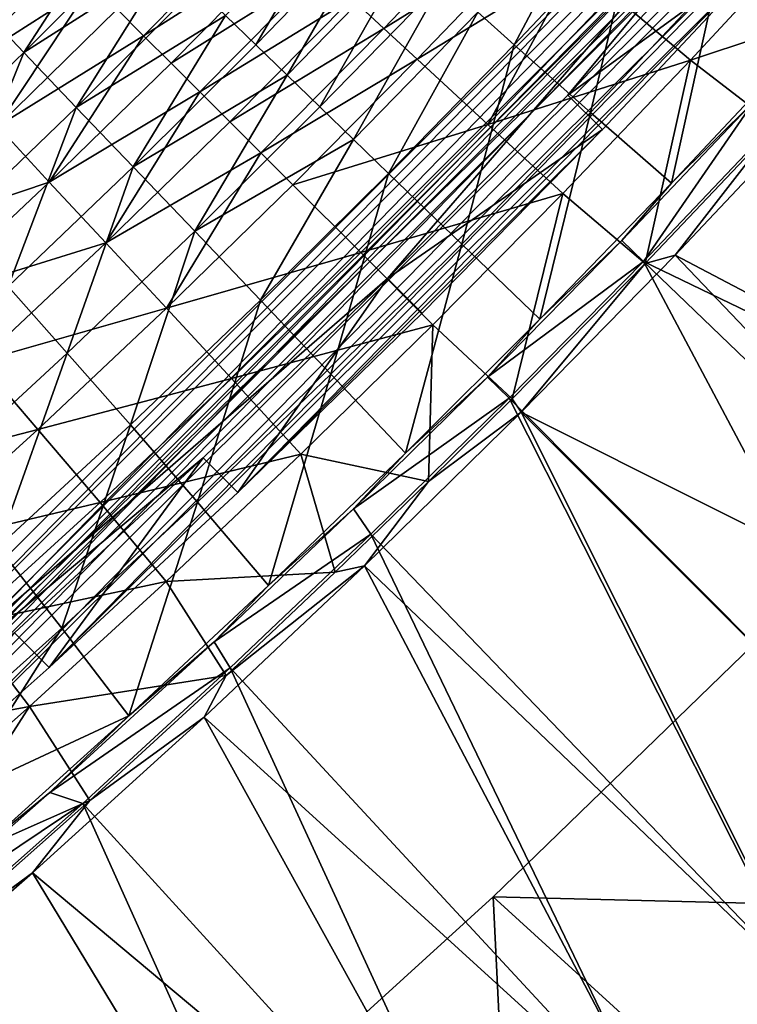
# Model space of a CAD drawing. Header units: metres. Extents: x -1 to 1402, y -1402 to 1.
# Tile 267 of 444: x 1034 to 1092, y -1122 to -1042. Entities that reach past the tile are written whole.
import ezdxf

# ---------------------------------------------------------------- set-up
doc = ezdxf.new("R2010")
doc.units = ezdxf.units.M

msp = doc.modelspace()

# ---------------------------------------------------------------- linework, layer by layer
at = {"layer": 'None'}
for points in [[(1072.084595, -1113.752441, -83.5), (1093.247192, -1093.247192, -83.5), (1114.813965, -1114.813965, -83.5)], [(1072.084595, -1113.752441, -80), (1114.813965, -1114.813965, -80), (1093.247192, -1093.247192, -80)], [(1072.084595, -1113.752441, -620), (1093.247192, -1093.247192, -620), (1114.813965, -1114.813965, -620)], [(1072.084595, -1113.752441, -616.5), (1114.813965, -1114.813965, -616.5), (1093.247192, -1093.247192, -616.5)], [(1093.247192, -1093.247192, -83.5), (1072.084595, -1113.752441, -83.5), (1093.247192, -1093.247192, -80)], [(1072.084595, -1113.752441, -83.5), (1072.084595, -1113.752441, -80), (1093.247192, -1093.247192, -80)], [(1093.247192, -1093.247192, -620), (1072.084595, -1113.752441, -620), (1093.247192, -1093.247192, -616.5)], [(1072.084595, -1113.752441, -620), (1072.084595, -1113.752441, -616.5), (1093.247192, -1093.247192, -616.5)], [(1050.285767, -1133.579956, -83.5), (1072.084595, -1113.752441, -83.5), (1074.003784, -1153.316284, -83.5)], [(1050.285767, -1133.579956, -80), (1074.00415, -1153.31604, -80), (1072.084595, -1113.752441, -80)], [(1050.285767, -1133.579956, -620), (1072.084595, -1113.752441, -620), (1074.00415, -1153.31604, -620)], [(1050.285767, -1133.579956, -616.5), (1074.003784, -1153.316284, -616.5), (1072.084595, -1113.752441, -616.5)], [(1072.084595, -1113.752441, -83.5), (1050.285767, -1133.579956, -83.5), (1072.084595, -1113.752441, -80)], [(1050.285767, -1133.579956, -83.5), (1050.285767, -1133.579956, -80), (1072.084595, -1113.752441, -80)], [(1072.084595, -1113.752441, -620), (1050.285767, -1133.579956, -620), (1072.084595, -1113.752441, -616.5)], [(1050.285767, -1133.579956, -620), (1050.285767, -1133.579956, -616.5), (1072.084595, -1113.752441, -616.5)], [(1072.084595, -1113.752441, -83.5), (1094.688965, -1134.361938, -83.5), (1074.003784, -1153.316284, -83.5)], [(1094.688965, -1134.361938, -83.5), (1072.084595, -1113.752441, -83.5), (1114.813965, -1114.813965, -83.5)], [(1074.00415, -1153.31604, -80), (1094.689087, -1134.361816, -80), (1072.084595, -1113.752441, -80)], [(1072.084595, -1113.752441, -80), (1094.689087, -1134.361816, -80), (1114.813965, -1114.813965, -80)], [(1072.084595, -1113.752441, -620), (1094.689087, -1134.361816, -620), (1074.00415, -1153.31604, -620)], [(1094.689087, -1134.361816, -620), (1072.084595, -1113.752441, -620), (1114.813965, -1114.813965, -620)], [(1074.003784, -1153.316284, -616.5), (1094.688965, -1134.361938, -616.5), (1072.084595, -1113.752441, -616.5)], [(1072.084595, -1113.752441, -616.5), (1094.688965, -1134.361938, -616.5), (1114.813965, -1114.813965, -616.5)]]:
    msp.add_3dface(points, dxfattribs=at)
at = {"layer": 'None0'}
for points in [[(1100.296875, -1028.127319, -88.021385), (1090.237183, -1039.144165, -88.007156), (1097.089355, -1044.59021, -32.361473)], [(1080.758179, -1031.372925, -171.711655), (1070.832642, -1041.87561, -171.683807), (1073.782837, -1044.513916, -143.758774)], [(1080.758179, -1031.372925, -171.711655), (1073.782837, -1044.513916, -143.758774), (1083.812134, -1033.902466, -143.783356)], [(1060.024658, -1032.142578, -283.569763), (1050.320801, -1042.14209, -283.535797), (1052.781494, -1044.525391, -255.54097)], [(1060.024658, -1032.142578, -283.569763), (1052.781494, -1044.525391, -255.54097), (1062.578857, -1034.446289, -255.575211)], [(1073.053223, -1032.911499, -228.016602), (1063.203247, -1043.185303, -227.982849), (1060.587769, -1040.754883, -255.951523)], [(1073.053223, -1032.911499, -228.016602), (1075.859131, -1035.336792, -200.063339), (1063.203247, -1043.185303, -227.982849)], [(1041.428711, -1033.549683, -395.610809), (1030.045532, -1041.047363, -423.621735), (1033.928101, -1045.149414, -367.551453)], [(1041.428711, -1033.549683, -395.610809), (1033.928101, -1045.149414, -367.551453), (1043.509277, -1035.554932, -367.581207)], [(1024.413086, -1042.468262, -477.428253), (1034.074097, -1033.828979, -475.71283), (1024.766602, -1042.843506, -475.742371)], [(1024.766602, -1042.843506, -475.742371), (1034.074097, -1033.828979, -475.71283), (1034.37915, -1034.140747, -474.005096)], [(1034.37915, -1034.140747, -474.005096), (1025.066406, -1043.161743, -474.036072), (1024.766602, -1042.843506, -475.742371)], [(1034.628784, -1034.39563, -472.281342), (1025.066406, -1043.161743, -474.036072), (1034.37915, -1034.140747, -474.005096)], [(1034.628784, -1034.39563, -472.281342), (1025.31189, -1043.422119, -472.313751), (1025.066406, -1043.161743, -474.036072)], [(1034.822021, -1034.593018, -470.545959), (1025.31189, -1043.422119, -472.313751), (1034.628784, -1034.39563, -472.281342)], [(1035.203613, -1034.302856, -468.817627), (1025.502197, -1043.624146, -470.579712), (1034.822021, -1034.593018, -470.545959)], [(1035.203613, -1034.302856, -468.817627), (1025.560059, -1043.761719, -468.850861), (1025.502197, -1043.624146, -470.579712)], [(1025.560059, -1043.761719, -468.850861), (1035.203613, -1034.302856, -468.817627), (1035.660034, -1035.784302, -451.923004)], [(1041.519897, -1041.640381, -367.898254), (1053.321045, -1034.01355, -339.927551), (1043.664673, -1043.781982, -339.894379)], [(1043.664673, -1043.781982, -339.894379), (1053.321045, -1034.01355, -339.927551), (1055.646851, -1036.166382, -311.928406)], [(1062.578857, -1034.446289, -255.575211), (1052.781494, -1044.525391, -255.54097), (1055.337158, -1047.001099, -227.560532)], [(1062.578857, -1034.446289, -255.575211), (1055.337158, -1047.001099, -227.560532), (1065.231201, -1036.838501, -227.594147)], [(1083.812134, -1033.902466, -143.783356), (1073.782837, -1044.513916, -143.758774), (1079.983032, -1050.011475, -87.991882)], [(1083.812134, -1033.902466, -143.783356), (1079.983032, -1050.011475, -87.991882), (1090.237183, -1039.144165, -88.007156)], [(1034.822021, -1034.593018, -470.545959), (1025.502197, -1043.624146, -470.579712), (1025.31189, -1043.422119, -472.313751)], [(1075.859131, -1035.336792, -200.063339), (1065.916016, -1045.703369, -200.031326), (1063.203247, -1043.185303, -227.982849)], [(1075.859131, -1035.336792, -200.063339), (1078.76709, -1037.838867, -172.128342), (1065.916016, -1045.703369, -200.031326)], [(1098.292847, -1034.763916, -88.476868), (1088.111206, -1045.758911, -88.462883), (1081.777954, -1040.41333, -144.213593)], [(1105.261597, -1040.046143, -32.845188), (1088.111206, -1045.758911, -88.462883), (1098.292847, -1034.763916, -88.476868)], [(1027.971313, -1046.940796, -423.889618), (1025.560059, -1043.761719, -468.850861), (1035.660034, -1035.784302, -451.923004)], [(1035.660034, -1035.784302, -451.923004), (1037.517456, -1037.641724, -423.907959), (1027.971313, -1046.940796, -423.889618)], [(1043.509277, -1035.554932, -367.581207), (1033.928101, -1045.149414, -367.551453), (1045.684692, -1037.656006, -339.558014)], [(1055.646851, -1036.166382, -311.928406), (1045.904663, -1046.018188, -311.892853), (1043.664673, -1043.781982, -339.894379)], [(1058.06897, -1038.414307, -283.934814), (1045.904663, -1046.018188, -311.892853), (1055.646851, -1036.166382, -311.928406)], [(1065.231201, -1036.838501, -227.594147), (1055.337158, -1047.001099, -227.560532), (1057.987793, -1049.567993, -199.597443)], [(1065.231201, -1036.838501, -227.594147), (1057.987793, -1049.567993, -199.597443), (1067.9823, -1039.31604, -199.629501)], [(1037.517456, -1037.641724, -423.907959), (1039.470825, -1039.59375, -395.90152), (1027.971313, -1046.940796, -423.889618)], [(1045.684692, -1037.656006, -339.558014), (1033.928101, -1045.149414, -367.551453), (1038.18811, -1049.610718, -311.507294)], [(1045.684692, -1037.656006, -339.558014), (1038.18811, -1049.610718, -311.507294), (1047.9552, -1039.851929, -311.542297)], [(1058.06897, -1038.414307, -283.934814), (1048.239258, -1048.348633, -283.898163), (1045.904663, -1046.018188, -311.892853)], [(1058.06897, -1038.414307, -283.934814), (1060.587769, -1040.754883, -255.951523), (1048.239258, -1048.348633, -283.898163)], [(1078.76709, -1037.838867, -172.128342), (1071.633423, -1050.991211, -144.187973), (1065.916016, -1045.703369, -200.031326)], [(1078.76709, -1037.838867, -172.128342), (1081.777954, -1040.41333, -144.213593), (1071.633423, -1050.991211, -144.187973)], [(1067.9823, -1039.31604, -199.629501), (1057.987793, -1049.567993, -199.597443), (1060.733154, -1052.22522, -171.654236)], [(1067.9823, -1039.31604, -199.629501), (1060.733154, -1052.22522, -171.654236), (1070.832642, -1041.87561, -171.683807)], [(1090.237183, -1039.144165, -88.007156), (1079.983032, -1050.011475, -87.991882), (1086.582764, -1055.777954, -32.359261)], [(1090.237183, -1039.144165, -88.007156), (1086.582764, -1055.777954, -32.359261), (1097.089355, -1044.59021, -32.361473)], [(1027.971313, -1046.940796, -423.889618), (1039.470825, -1039.59375, -395.90152), (1031.797729, -1051.136353, -367.86734)], [(1039.470825, -1039.59375, -395.90152), (1041.519897, -1041.640381, -367.898254), (1031.797729, -1051.136353, -367.86734)], [(1047.9552, -1039.851929, -311.542297), (1038.18811, -1049.610718, -311.507294), (1050.320801, -1042.14209, -283.535797)], [(1105.261597, -1040.046143, -32.845188), (1095.05957, -1051.120483, -32.845196), (1088.111206, -1045.758911, -88.462883)], [(1060.587769, -1040.754883, -255.951523), (1050.667847, -1050.773071, -255.914841), (1048.239258, -1048.348633, -283.898163)], [(1060.587769, -1040.754883, -255.951523), (1063.203247, -1043.185303, -227.982849), (1050.667847, -1050.773071, -255.914841)], [(1081.777954, -1040.41333, -144.213593), (1088.111206, -1045.758911, -88.462883), (1071.633423, -1050.991211, -144.187973)], [(1030.045532, -1041.047363, -423.621735), (1024.15979, -1054.528564, -367.519073), (1033.928101, -1045.149414, -367.551453)], [(1031.797729, -1051.136353, -367.86734), (1041.519897, -1041.640381, -367.898254), (1043.664673, -1043.781982, -339.894379)], [(1050.320801, -1042.14209, -283.535797), (1038.18811, -1049.610718, -311.507294), (1042.820557, -1054.443848, -255.504456)], [(1050.320801, -1042.14209, -283.535797), (1042.820557, -1054.443848, -255.504456), (1052.781494, -1044.525391, -255.54097)], [(1070.832642, -1041.87561, -171.683807), (1060.733154, -1052.22522, -171.654236), (1063.573364, -1054.97168, -143.732651)], [(1070.832642, -1041.87561, -171.683807), (1063.573364, -1054.97168, -143.732651), (1073.782837, -1044.513916, -143.758774)], [(1063.203247, -1043.185303, -227.982849), (1053.190063, -1053.291138, -227.947067), (1050.667847, -1050.773071, -255.914841)], [(1063.203247, -1043.185303, -227.982849), (1065.916016, -1045.703369, -200.031326), (1053.190063, -1053.291138, -227.947067)], [(1043.664673, -1043.781982, -339.894379), (1036.006104, -1055.688354, -311.855286), (1031.797729, -1051.136353, -367.86734)], [(1045.904663, -1046.018188, -311.892853), (1036.006104, -1055.688354, -311.855286), (1043.664673, -1043.781982, -339.894379)], [(1052.781494, -1044.525391, -255.54097), (1042.820557, -1054.443848, -255.504456), (1055.337158, -1047.001099, -227.560532)], [(1073.782837, -1044.513916, -143.758774), (1063.573364, -1054.97168, -143.732651), (1069.5354, -1060.726196, -87.975525)], [(1073.782837, -1044.513916, -143.758774), (1069.5354, -1060.726196, -87.975525), (1079.983032, -1050.011475, -87.991882)], [(1097.089355, -1044.59021, -32.361473), (1086.582764, -1055.777954, -32.359261), (1093.290894, -1049.112183, -30.960434)], [(1033.928101, -1045.149414, -367.551453), (1024.15979, -1054.528564, -367.519073), (1028.233521, -1059.166382, -311.469299)], [(1033.928101, -1045.149414, -367.551453), (1028.233521, -1059.166382, -311.469299), (1038.18811, -1049.610718, -311.507294)], [(1065.916016, -1045.703369, -200.031326), (1055.805176, -1055.902588, -199.99736), (1053.190063, -1053.291138, -227.947067)], [(1065.916016, -1045.703369, -200.031326), (1071.633423, -1050.991211, -144.187973), (1055.805176, -1055.902588, -199.99736)], [(1048.239258, -1048.348633, -283.898163), (1036.006104, -1055.688354, -311.855286), (1045.904663, -1046.018188, -311.892853)], [(1071.633423, -1050.991211, -144.187973), (1088.111206, -1045.758911, -88.462883), (1077.740234, -1056.596558, -88.44796)], [(1088.111206, -1045.758911, -88.462883), (1084.426758, -1062.293945, -32.845203), (1077.740234, -1056.596558, -88.44796)], [(1095.05957, -1051.120483, -32.845196), (1084.426758, -1062.293945, -32.845203), (1088.111206, -1045.758911, -88.462883)], [(1055.337158, -1047.001099, -227.560532), (1042.820557, -1054.443848, -255.504456), (1047.819458, -1059.660645, -199.563263)], [(1055.337158, -1047.001099, -227.560532), (1047.819458, -1059.660645, -199.563263), (1057.987793, -1049.567993, -199.597443)], [(1048.239258, -1048.348633, -283.898163), (1040.585815, -1060.613403, -255.876114), (1036.006104, -1055.688354, -311.855286)], [(1048.239258, -1048.348633, -283.898163), (1050.667847, -1050.773071, -255.914841), (1040.585815, -1060.613403, -255.876114)], [(1099.172241, -1048.590332, -32.125969), (1133.20752, -1085.966309, -3), (1086.869385, -1061.618042, -32.126801)], [(1099.172241, -1048.590332, -32.125969), (1086.869385, -1061.618042, -32.126801), (1095.05957, -1051.120483, -32.845196)], [(1038.18811, -1049.610718, -311.507294), (1028.233521, -1059.166382, -311.469299), (1032.671753, -1064.171143, -255.46492)], [(1038.18811, -1049.610718, -311.507294), (1032.671753, -1064.171143, -255.46492), (1042.820557, -1054.443848, -255.504456)], [(1057.987793, -1049.567993, -199.597443), (1047.819458, -1059.660645, -199.563263), (1060.733154, -1052.22522, -171.654236)], [(1086.582764, -1055.777954, -32.359261), (1082.54187, -1060.418823, -30.95969), (1093.290894, -1049.112183, -30.960434)], [(1084.293457, -1062.138062, -29.541761), (1093.290894, -1049.112183, -30.960434), (1082.54187, -1060.418823, -30.95969)], [(1084.293457, -1062.138062, -29.541761), (1095.181641, -1050.687622, -29.541), (1093.290894, -1049.112183, -30.960434)], [(1079.983032, -1050.011475, -87.991882), (1069.5354, -1060.726196, -87.975525), (1075.868774, -1066.818848, -32.356628)], [(1079.983032, -1050.011475, -87.991882), (1075.868774, -1066.818848, -32.356628), (1086.582764, -1055.777954, -32.359261)], [(1036.006104, -1055.688354, -311.855286), (1021.91864, -1060.432495, -367.834839), (1031.797729, -1051.136353, -367.86734)], [(1050.667847, -1050.773071, -255.914841), (1053.190063, -1053.291138, -227.947067), (1040.585815, -1060.613403, -255.876114)], [(1071.633423, -1050.991211, -144.187973), (1061.311646, -1061.403809, -144.160812), (1055.805176, -1055.902588, -199.99736)], [(1071.633423, -1050.991211, -144.187973), (1077.740234, -1056.596558, -88.44796), (1061.311646, -1061.403809, -144.160812)], [(1095.181641, -1050.687622, -29.541), (1084.293457, -1062.138062, -29.541761), (1132.634033, -1085.446411)], [(1086.869385, -1061.618042, -32.126801), (1084.426758, -1062.293945, -32.845203), (1095.05957, -1051.120483, -32.845196)], [(1060.733154, -1052.22522, -171.654236), (1047.819458, -1059.660645, -199.563263), (1053.178833, -1065.272461, -143.704742)], [(1060.733154, -1052.22522, -171.654236), (1053.178833, -1065.272461, -143.704742), (1063.573364, -1054.97168, -143.732651)], [(1053.190063, -1053.291138, -227.947067), (1045.525269, -1065.927246, -199.961502), (1040.585815, -1060.613403, -255.876114)], [(1053.190063, -1053.291138, -227.947067), (1055.805176, -1055.902588, -199.99736), (1045.525269, -1065.927246, -199.961502)], [(1042.820557, -1054.443848, -255.504456), (1032.671753, -1064.171143, -255.46492), (1037.46228, -1069.573853, -199.52623)], [(1042.820557, -1054.443848, -255.504456), (1037.46228, -1069.573853, -199.52623), (1047.819458, -1059.660645, -199.563263)], [(1063.573364, -1054.97168, -143.732651), (1053.178833, -1065.272461, -143.704742), (1058.890381, -1071.288208, -87.957916)], [(1063.573364, -1054.97168, -143.732651), (1058.890381, -1071.288208, -87.957916), (1069.5354, -1060.726196, -87.975525)], [(1036.006104, -1055.688354, -311.855286), (1025.946533, -1065.165161, -311.815735), (1021.91864, -1060.432495, -367.834839)], [(1040.585815, -1060.613403, -255.876114), (1025.946533, -1065.165161, -311.815735), (1036.006104, -1055.688354, -311.855286)], [(1055.805176, -1055.902588, -199.99736), (1061.311646, -1061.403809, -144.160812), (1045.525269, -1065.927246, -199.961502)], [(1086.582764, -1055.777954, -32.359261), (1075.868774, -1066.818848, -32.356628), (1082.54187, -1060.418823, -30.95969)], [(1077.740234, -1056.596558, -88.44796), (1067.181152, -1067.272461, -88.432121), (1061.311646, -1061.403809, -144.160812)], [(1077.740234, -1056.596558, -88.44796), (1073.612427, -1073.291992, -32.845207), (1067.181152, -1067.272461, -88.432121)], [(1077.740234, -1056.596558, -88.44796), (1084.426758, -1062.293945, -32.845203), (1073.612427, -1073.291992, -32.845207)], [(1047.819458, -1059.660645, -199.563263), (1037.46228, -1069.573853, -199.52623), (1042.592163, -1075.404663, -143.674484)], [(1047.819458, -1059.660645, -199.563263), (1042.592163, -1075.404663, -143.674484), (1053.178833, -1065.272461, -143.704742)], [(1040.585815, -1060.613403, -255.876114), (1030.338257, -1070.266235, -255.835373), (1025.946533, -1065.165161, -311.815735)], [(1040.585815, -1060.613403, -255.876114), (1045.525269, -1065.927246, -199.961502), (1030.338257, -1070.266235, -255.835373)], [(1069.5354, -1060.726196, -87.975525), (1058.890381, -1071.288208, -87.957916), (1064.94397, -1077.713867, -32.353531)], [(1069.5354, -1060.726196, -87.975525), (1064.94397, -1077.713867, -32.353531), (1075.868774, -1066.818848, -32.356628)], [(1075.868774, -1066.818848, -32.356628), (1071.622803, -1071.526123, -30.958799), (1082.54187, -1060.418823, -30.95969)], [(1071.622803, -1071.526123, -30.958799), (1084.293457, -1062.138062, -29.541761), (1082.54187, -1060.418823, -30.95969)], [(1045.525269, -1065.927246, -199.961502), (1061.311646, -1061.403809, -144.160812), (1050.812866, -1071.645752, -144.132126)], [(1061.311646, -1061.403809, -144.160812), (1067.181152, -1067.272461, -88.432121), (1050.812866, -1071.645752, -144.132126)], [(1086.869385, -1061.618042, -32.126801), (1121.696655, -1098.072632, -3), (1074.363037, -1074.363037, -32.127804)], [(1086.869385, -1061.618042, -32.126801), (1074.363037, -1074.363037, -32.127804), (1084.426758, -1062.293945, -32.845203)], [(1133.20752, -1085.966309, -3), (1121.696655, -1098.072632, -3), (1086.869385, -1061.618042, -32.126801)], [(1073.37854, -1073.236694, -29.542648), (1084.293457, -1062.138062, -29.541761), (1071.622803, -1071.526123, -30.958799)], [(1084.293457, -1062.138062, -29.541761), (1073.37854, -1073.236694, -29.542648), (1109.436523, -1109.436523)], [(1074.363037, -1074.363037, -32.127804), (1073.612427, -1073.291992, -32.845207), (1084.426758, -1062.293945, -32.845203)], [(1132.634033, -1085.446411), (1084.293457, -1062.138062, -29.541761), (1121.135986, -1097.53894)], [(1084.293457, -1062.138062, -29.541761), (1109.436523, -1109.436523), (1121.135986, -1097.53894)], [(1032.671753, -1064.171143, -255.46492), (1026.915161, -1079.293945, -199.486191), (1037.46228, -1069.573853, -199.52623)], [(1053.178833, -1065.272461, -143.704742), (1042.592163, -1075.404663, -143.674484), (1048.046753, -1081.691406, -87.938728)], [(1053.178833, -1065.272461, -143.704742), (1048.046753, -1081.691406, -87.938728), (1058.890381, -1071.288208, -87.957916)], [(1045.525269, -1065.927246, -199.961502), (1035.074829, -1075.770264, -199.923782), (1030.338257, -1070.266235, -255.835373)], [(1050.812866, -1071.645752, -144.132126), (1035.074829, -1075.770264, -199.923782), (1045.525269, -1065.927246, -199.961502)], [(1050.812866, -1071.645752, -144.132126), (1067.181152, -1067.272461, -88.432121), (1056.435303, -1077.782593, -88.415398)], [(1067.181152, -1067.272461, -88.432121), (1066.832397, -1080.006958, -32.845215), (1056.435303, -1077.782593, -88.415398)], [(1075.868774, -1066.818848, -32.356628), (1064.94397, -1077.713867, -32.353531), (1071.622803, -1071.526123, -30.958799)], [(1073.612427, -1073.291992, -32.845207), (1066.832397, -1080.006958, -32.845215), (1067.181152, -1067.272461, -88.432121)], [(1037.46228, -1069.573853, -199.52623), (1026.915161, -1079.293945, -199.486191), (1031.81665, -1085.356567, -143.641724)], [(1037.46228, -1069.573853, -199.52623), (1031.81665, -1085.356567, -143.641724), (1042.592163, -1075.404663, -143.674484)], [(1030.338257, -1070.266235, -255.835373), (1035.074829, -1075.770264, -199.923782), (1019.922485, -1079.72229, -255.792694)], [(1058.890381, -1071.288208, -87.957916), (1048.046753, -1081.691406, -87.938728), (1053.80896, -1088.459229, -32.349937)], [(1058.890381, -1071.288208, -87.957916), (1053.80896, -1088.459229, -32.349937), (1064.94397, -1077.713867, -32.353531)], [(1040.136963, -1081.711426, -144.101959), (1035.074829, -1075.770264, -199.923782), (1050.812866, -1071.645752, -144.132126)], [(1056.435303, -1077.782593, -88.415398), (1040.136963, -1081.711426, -144.101959), (1050.812866, -1071.645752, -144.132126)], [(1064.94397, -1077.713867, -32.353531), (1060.738892, -1082.236938, -30.957775), (1071.622803, -1071.526123, -30.958799)], [(1060.738892, -1082.236938, -30.957775), (1073.37854, -1073.236694, -29.542648), (1071.622803, -1071.526123, -30.958799)], [(1062.138672, -1084.288208, -29.543692), (1073.37854, -1073.236694, -29.542648), (1060.738892, -1082.236938, -30.957775)], [(1073.37854, -1073.236694, -29.542648), (1062.138672, -1084.288208, -29.543692), (1097.53894, -1121.135986)], [(1073.612427, -1073.291992, -32.845207), (1074.363037, -1074.363037, -32.127804), (1066.832397, -1080.006958, -32.845215)], [(1073.37854, -1073.236694, -29.542648), (1097.53894, -1121.135986), (1109.436523, -1109.436523)], [(1074.363037, -1074.363037, -32.127804), (1098.072632, -1121.696655, -3), (1061.617554, -1086.864502, -32.128998)], [(1074.363037, -1074.363037, -32.127804), (1061.617554, -1086.864502, -32.128998), (1066.832397, -1080.006958, -32.845215)], [(1121.696655, -1098.072632, -3), (1109.983887, -1109.983887, -3), (1074.363037, -1074.363037, -32.127804)], [(1074.363037, -1074.363037, -32.127804), (1109.983887, -1109.983887, -3), (1098.072632, -1121.696655, -3)], [(1035.074829, -1075.770264, -199.923782), (1024.452759, -1085.424194, -199.884262), (1019.922485, -1079.72229, -255.792694)], [(1035.074829, -1075.770264, -199.923782), (1040.136963, -1081.711426, -144.101959), (1024.452759, -1085.424194, -199.884262)], [(1042.592163, -1075.404663, -143.674484), (1031.81665, -1085.356567, -143.641724), (1037.01062, -1091.925537, -87.917877)], [(1042.592163, -1075.404663, -143.674484), (1037.01062, -1091.925537, -87.917877), (1048.046753, -1081.691406, -87.938728)], [(1064.94397, -1077.713867, -32.353531), (1053.80896, -1088.459229, -32.349937), (1060.738892, -1082.236938, -30.957775)], [(1056.435303, -1077.782593, -88.415398), (1045.503784, -1088.122437, -88.397797), (1040.136963, -1081.711426, -144.101959)], [(1056.435303, -1077.782593, -88.415398), (1059.244019, -1087.363647, -32.845219), (1045.503784, -1088.122437, -88.397797)], [(1056.435303, -1077.782593, -88.415398), (1066.832397, -1080.006958, -32.845215), (1059.244019, -1087.363647, -32.845219)], [(1066.832397, -1080.006958, -32.845215), (1061.617554, -1086.864502, -32.128998), (1059.244019, -1087.363647, -32.845219)], [(1040.136963, -1081.711426, -144.101959), (1029.284302, -1091.595703, -144.070358), (1024.452759, -1085.424194, -199.884262)], [(1045.503784, -1088.122437, -88.397797), (1029.284302, -1091.595703, -144.070358), (1040.136963, -1081.711426, -144.101959)], [(1048.046753, -1081.691406, -87.938728), (1037.01062, -1091.925537, -87.917877), (1042.47168, -1099.044189, -32.345814)], [(1048.046753, -1081.691406, -87.938728), (1042.47168, -1099.044189, -32.345814), (1053.80896, -1088.459229, -32.349937)], [(1053.80896, -1088.459229, -32.349937), (1049.394653, -1093.036011, -30.95656), (1060.738892, -1082.236938, -30.957775)], [(1049.394653, -1093.036011, -30.95656), (1062.138672, -1084.288208, -29.543692), (1060.738892, -1082.236938, -30.957775)], [(1050.699463, -1095.161255, -29.544895), (1062.138672, -1084.288208, -29.543692), (1049.394653, -1093.036011, -30.95656)], [(1062.138672, -1084.288208, -29.543692), (1050.699463, -1095.161255, -29.544895), (1085.446411, -1132.633911)], [(1062.138672, -1084.288208, -29.543692), (1085.446411, -1132.633911), (1097.53894, -1121.135986)], [(1031.81665, -1085.356567, -143.641724), (1025.78418, -1101.986328, -87.895401), (1037.01062, -1091.925537, -87.917877)], [(1061.617554, -1086.864502, -32.128998), (1085.966309, -1133.20752, -3), (1048.595337, -1099.156982, -32.130398)], [(1061.617554, -1086.864502, -32.128998), (1048.595337, -1099.156982, -32.130398), (1050.369263, -1095.761963, -32.845219)], [(1061.617554, -1086.864502, -32.128998), (1050.369263, -1095.761963, -32.845219), (1059.244019, -1087.363647, -32.845219)], [(1098.072632, -1121.696655, -3), (1085.966309, -1133.20752, -3), (1061.617554, -1086.864502, -32.128998)], [(1045.503784, -1088.122437, -88.397797), (1034.387939, -1098.287964, -88.379356), (1029.284302, -1091.595703, -144.070358)], [(1045.503784, -1088.122437, -88.397797), (1050.369263, -1095.761963, -32.845219), (1034.387939, -1098.287964, -88.379356)], [(1059.244019, -1087.363647, -32.845219), (1050.369263, -1095.761963, -32.845219), (1045.503784, -1088.122437, -88.397797)], [(1053.80896, -1088.459229, -32.349937), (1042.47168, -1099.044189, -32.345814), (1049.394653, -1093.036011, -30.95656)], [(1034.387939, -1098.287964, -88.379356), (1018.254761, -1101.292969, -144.037354), (1029.284302, -1091.595703, -144.070358)], [(1037.01062, -1091.925537, -87.917877), (1025.78418, -1101.986328, -87.895401), (1028.333374, -1105.643799, -60.102352)], [(1037.01062, -1091.925537, -87.917877), (1028.333374, -1105.643799, -60.102352), (1042.47168, -1099.044189, -32.345814)], [(1042.47168, -1099.044189, -32.345814), (1036.050415, -1105.2854, -30.954941), (1049.394653, -1093.036011, -30.95656)], [(1036.050415, -1105.2854, -30.954941), (1050.699463, -1095.161255, -29.544895), (1049.394653, -1093.036011, -30.95656)], [(1038.716431, -1106.165039, -29.54631), (1050.699463, -1095.161255, -29.544895), (1036.050415, -1105.2854, -30.954941)], [(1050.699463, -1095.161255, -29.544895), (1038.716431, -1106.165039, -29.54631), (1073.162231, -1143.927002)], [(1050.699463, -1095.161255, -29.544895), (1073.162231, -1143.927002), (1085.446411, -1132.633911)], [(1050.369263, -1095.761963, -32.845219), (1039.310791, -1105.927368, -32.845219), (1034.387939, -1098.287964, -88.379356)], [(1048.595337, -1099.156982, -32.130398), (1039.310791, -1105.927368, -32.845219), (1050.369263, -1095.761963, -32.845219)], [(1034.387939, -1098.287964, -88.379356), (1023.088806, -1108.274658, -88.360092), (1018.254761, -1101.292969, -144.037354)], [(1034.387939, -1098.287964, -88.379356), (1025.581177, -1111.999756, -60.584484), (1023.088806, -1108.274658, -88.360092)], [(1034.387939, -1098.287964, -88.379356), (1039.310791, -1105.927368, -32.845219), (1025.581177, -1111.999756, -60.584484)], [(1042.47168, -1099.044189, -32.345814), (1028.333374, -1105.643799, -60.102352), (1030.934204, -1109.463989, -32.341137)], [(1036.050415, -1105.2854, -30.954941), (1042.47168, -1099.044189, -32.345814), (1030.934204, -1109.463989, -32.341137)], [(1048.595337, -1099.156982, -32.130398), (1073.667969, -1144.513184, -3), (1034.650146, -1111.811157, -32.132107)], [(1048.595337, -1099.156982, -32.130398), (1034.650146, -1111.811157, -32.132107), (1039.310791, -1105.927368, -32.845219)], [(1085.966309, -1133.20752, -3), (1073.667969, -1144.513184, -3), (1048.595337, -1099.156982, -32.130398)], [(1023.35199, -1116.508911, -30.953205), (1036.050415, -1105.2854, -30.954941), (1030.934204, -1109.463989, -32.341137)], [(1023.35199, -1116.508911, -30.953205), (1038.716431, -1106.165039, -29.54631), (1036.050415, -1105.2854, -30.954941)], [(1034.650146, -1111.811157, -32.132107), (1023.006714, -1120.336426, -32.845219), (1039.310791, -1105.927368, -32.845219)], [(1039.310791, -1105.927368, -32.845219), (1023.006714, -1120.336426, -32.845219), (1025.581177, -1111.999756, -60.584484)], [(1026.570435, -1116.934204, -29.547909), (1038.716431, -1106.165039, -29.54631), (1023.35199, -1116.508911, -30.953205)], [(1038.716431, -1106.165039, -29.54631), (1026.570435, -1116.934204, -29.547909), (1060.689697, -1155.011475)], [(1038.716431, -1106.165039, -29.54631), (1060.689697, -1155.011475), (1073.162231, -1143.927002)], [(1034.650146, -1111.811157, -32.132107), (1061.18103, -1155.610107, -3), (1021.389038, -1123.380371, -32.133934)], [(1034.650146, -1111.811157, -32.132107), (1021.389038, -1123.380371, -32.133934), (1023.006714, -1120.336426, -32.845219)], [(1073.667969, -1144.513184, -3), (1061.18103, -1155.610107, -3), (1034.650146, -1111.811157, -32.132107)], [(1026.570435, -1116.934204, -29.547909), (1015.506348, -1126.421509, -29.549511), (1048.03186, -1165.883911)], [(1026.570435, -1116.934204, -29.547909), (1048.03186, -1165.883911), (1060.689697, -1155.011475)], [(1098.146118, -1124.489868), (1097.53894, -1121.135986), (1085.446411, -1132.633911)], [(1098.146973, -1124.489136, -3), (1085.966309, -1133.20752, -3), (1098.072632, -1121.696655, -3)]]:
    msp.add_3dface(points, dxfattribs=at)
at = {"layer": 'None01234'}
for points in [[(1118.357178, -1000.270325, -101.736519), (1063.494629, -1063.517822, -103.105339), (1000.270325, -1118.357178, -101.736519)], [(1118.357178, -1000.270325, -101.736519), (1000.270325, -1118.357178, -101.736519), (1007.078796, -1113.144775, -94.610573)], [(1118.357178, -1000.270325, -101.736519), (1007.078796, -1113.144775, -94.610573), (1113.144775, -1007.078796, -94.610573)], [(1078.153687, -1048.61377, -103.065361), (1063.494629, -1063.517822, -103.105339), (1118.357178, -1000.270325, -101.736519)], [(1092.476563, -1033.387085, -102.917824), (1078.153687, -1048.61377, -103.065361), (1118.357178, -1000.270325, -101.736519)], [(1003.035339, -1121.122192, -77.047859), (1121.122192, -1003.035339, -77.047859), (1114.216431, -1008.150452, -85.041931)], [(1003.035339, -1121.122192, -77.047859), (1004.390076, -1122.476929, -77.081299), (1121.122192, -1003.035339, -77.047859)], [(1004.390076, -1122.476929, -77.081299), (1122.801392, -1004.714539, -77.08931), (1121.122192, -1003.035339, -77.047859)], [(1004.390076, -1122.476929, -77.081299), (1020.356323, -1108.984497, -77.111839), (1122.801392, -1004.714539, -77.08931)], [(1020.356323, -1108.984497, -77.111839), (1109.208496, -1020.595642, -77.117554), (1122.801392, -1004.714539, -77.08931)], [(1113.144775, -1007.078796, -94.610573), (1007.078796, -1113.144775, -94.610573), (1008.51062, -1114.57666, -94.610573)], [(1114.57666, -1008.51062, -94.610573), (1113.144775, -1007.078796, -94.610573), (1008.51062, -1114.57666, -94.610573)], [(1003.035339, -1121.122192, -77.047859), (1114.216431, -1008.150452, -85.041931), (1008.150452, -1114.216431, -85.041931)], [(1008.150452, -1114.216431, -85.041931), (1114.216431, -1008.150452, -85.041931), (1009.574402, -1115.640381, -85.112251)], [(1115.640381, -1009.574402, -85.112251), (1114.57666, -1008.51062, -94.610573), (1008.51062, -1114.57666, -94.610573)], [(1114.216431, -1008.150452, -85.041931), (1115.640381, -1009.574402, -85.112251), (1009.574402, -1115.640381, -85.112251)], [(1009.574402, -1115.640381, -85.112251), (1115.640381, -1009.574402, -85.112251), (1008.51062, -1114.57666, -94.610573)], [(1020.356323, -1108.984497, -77.111839), (1036.003296, -1095.121826, -77.133858), (1109.208496, -1020.595642, -77.117554)], [(1036.003296, -1095.121826, -77.133858), (1095.256836, -1036.163086, -77.137497), (1109.208496, -1020.595642, -77.117554)], [(1078.153687, -1048.61377, -103.065361), (1092.476563, -1033.387085, -102.917824), (1095.256836, -1036.163086, -77.137497)], [(1036.003296, -1095.121826, -77.133858), (1051.322754, -1080.898682, -77.147392), (1095.256836, -1036.163086, -77.137497)], [(1051.322754, -1080.898682, -77.147392), (1080.954346, -1051.408447, -77.149132), (1095.256836, -1036.163086, -77.137497)], [(1080.954346, -1051.408447, -77.149132), (1078.153687, -1048.61377, -103.065361), (1095.256836, -1036.163086, -77.137497)], [(1063.494629, -1063.517822, -103.105339), (1078.153687, -1048.61377, -103.065361), (1080.954346, -1051.408447, -77.149132)], [(1051.322754, -1080.898682, -77.147392), (1066.308105, -1066.323975, -77.152458), (1080.954346, -1051.408447, -77.149132)], [(1066.308105, -1066.323975, -77.152458), (1063.494629, -1063.517822, -103.105339), (1080.954346, -1051.408447, -77.149132)], [(1063.494629, -1063.517822, -103.105339), (1048.500977, -1078.085083, -103.035744), (1000.270325, -1118.357178, -101.736519)], [(1048.500977, -1078.085083, -103.035744), (1063.494629, -1063.517822, -103.105339), (1051.322754, -1080.898682, -77.147392)], [(1063.494629, -1063.517822, -103.105339), (1066.308105, -1066.323975, -77.152458), (1051.322754, -1080.898682, -77.147392)], [(1000.270325, -1118.357178, -101.736519), (1048.500977, -1078.085083, -103.035744), (1033.174316, -1092.300415, -102.854317)], [(1033.174316, -1092.300415, -102.854317), (1048.500977, -1078.085083, -103.035744), (1036.003296, -1095.121826, -77.133858)], [(1048.500977, -1078.085083, -103.035744), (1051.322754, -1080.898682, -77.147392), (1036.003296, -1095.121826, -77.133858)], [(1033.174316, -1092.300415, -102.854317), (1036.003296, -1095.121826, -77.133858), (1020.356323, -1108.984497, -77.111839)]]:
    msp.add_3dface(points, dxfattribs=at)

doc.saveas('drawing.dxf')
